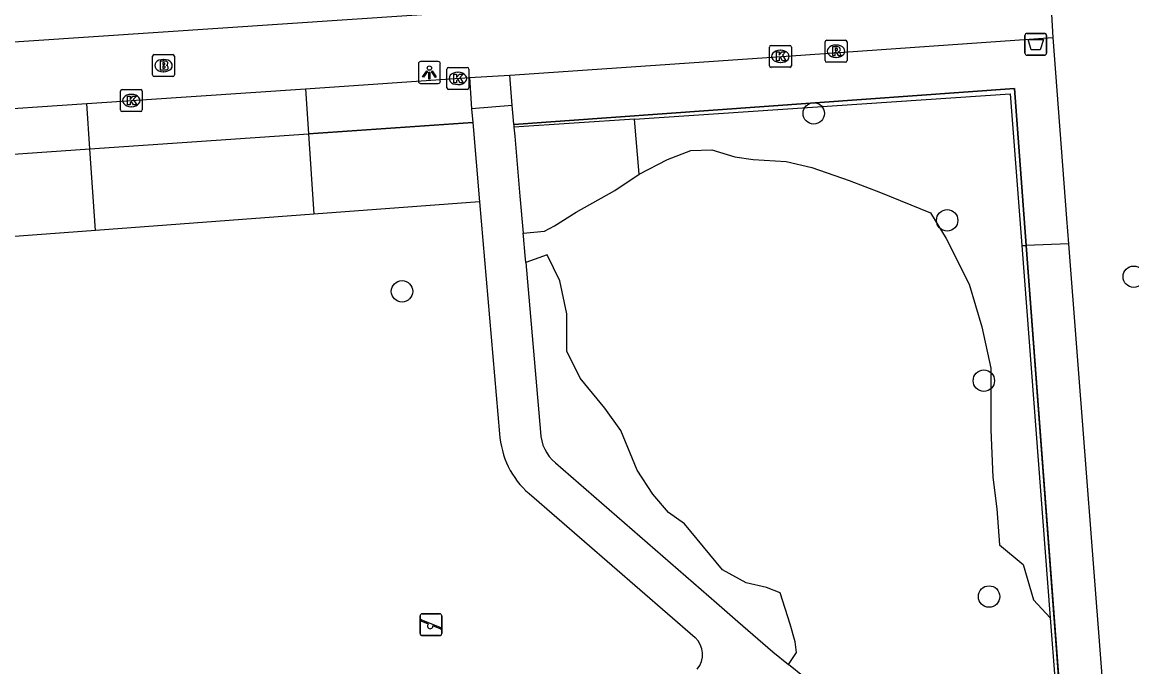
# Model space of a CAD drawing. Extents: x 159053 to 160041, y 380450 to 381422.
# Drawn here: x 159870.3 to 159921, y 381035.3 to 381064.8 of the extents above; entities that cross this region are included whole.
import ezdxf

# ---------------------------------------------------------------- set-up
doc = ezdxf.new("R2010")
doc.units = 0
for name, color, linetype in [('IMGEO_Afvalbak', 7, 'Continuous'), ('IMGEO_Boom', 7, 'Continuous'), ('IMGEO_Brandkraan', 7, 'Continuous'), ('IMGEO_Groenvoorziening', 7, 'Continuous'), ('IMGEO_Hek', 7, 'Continuous'), ('IMGEO_Kolk', 7, 'Continuous'), ('IMGEO_Lichtpunt', 7, 'Continuous'), ('IMGEO_Rioolput', 7, 'Continuous'), ('IMGEO_Speelvoorziening', 7, 'Continuous'), ('IMGEO_Voetpad_halfverhard', 7, 'Continuous'), ('IMGEO_Voetpad_open', 7, 'Continuous')]:
    doc.layers.add(name, color=color, linetype=linetype)

msp = doc.modelspace()

# ---------------------------------------------------------------- linework, layer by layer
at = {"layer": 'IMGEO_Afvalbak'}
for p, q in [((159916.1, 381063.348), (159916.1, 381064.148)), ((159916.1, 381064.148), (159916.1, 381063.348)), ((159916.2, 381064.248), (159916.99, 381064.248)), ((159916.99, 381064.248), (159916.2, 381064.248)), ((159917.09, 381064.148), (159917.09, 381063.348)), ((159917.09, 381063.348), (159917.09, 381064.148)), ((159916.99, 381063.248), (159916.2, 381063.248)), ((159916.2, 381063.248), (159916.99, 381063.248))]:
    msp.add_line(p, q, dxfattribs=at)
msp.add_lwpolyline([(159916.243, 381063.962), (159916.947, 381063.962), (159916.798, 381063.492), (159916.392, 381063.492), (159916.243, 381063.962)], dxfattribs=at)
for centre, start, end in [((159916.2, 381064.148), 90, 180), ((159916.2, 381064.148), 90, 180), ((159916.99, 381064.148), 0, 90), ((159916.99, 381064.148), 360, 90), ((159916.2, 381063.348), 180, 270), ((159916.2, 381063.348), 180, 270), ((159916.99, 381063.348), 270, 0), ((159916.99, 381063.348), 270, 0)]:
    msp.add_arc(centre, 0.1, start, end, dxfattribs=at)
at = {"layer": 'IMGEO_Boom'}
for centre in [(159906.46, 381060.595), (159912.55, 381055.712), (159921.068, 381053.138), (159887.662, 381052.471), (159914.224, 381048.393), (159914.465, 381038.54)]:
    msp.add_circle(centre, 0.489, dxfattribs=at)
at = {"layer": 'IMGEO_Brandkraan'}
for p, q in [((159876.346, 381063.276), (159877.198, 381063.276)), ((159876.271, 381062.35), (159876.271, 381063.202)), ((159876.759, 381063.056), (159876.784, 381063.056)), ((159877.272, 381063.202), (159877.272, 381062.35)), ((159877.198, 381062.276), (159876.346, 381062.276)), ((159876.782, 381062.496), (159876.757, 381062.496))]:
    msp.add_line(p, q, dxfattribs=at)
for points in [[(159876.346, 381063.276), (159877.198, 381063.276)], [(159876.271, 381062.35), (159876.271, 381063.202)], [(159876.619, 381062.976), (159876.619, 381062.576), (159876.832, 381062.576)], [(159876.85, 381062.976), (159876.619, 381062.976)], [(159876.798, 381062.895), (159876.744, 381062.895), (159876.744, 381062.819)], [(159876.744, 381062.819), (159876.797, 381062.819)], [(159876.806, 381062.743), (159876.744, 381062.743), (159876.744, 381062.662)], [(159877.272, 381063.202), (159877.272, 381062.35)], [(159877.198, 381062.276), (159876.346, 381062.276)], [(159876.744, 381062.662), (159876.806, 381062.662)]]:
    msp.add_lwpolyline(points, dxfattribs=at)
for centre, radius, start, end in [((159876.348, 381063.2), 0.0765, 91.552, 178.448), ((159876.348, 381063.2), 0.0765, 91.552, 178.448), ((159877.196, 381063.2), 0.0765, 1.552, 88.448), ((159877.196, 381063.2), 0.0765, 1.552, 88.448), ((159876.799, 381062.857), 0.0379, 267.8285, 90.9355), ((159876.807, 381062.702), 0.0404, 269.8759, 90.5077), ((159876.854, 381062.831), 0.145, 59.4692, 91.5367), ((159876.879, 381062.878), 0.0922, 285.5137, 58.1501), ((159876.884, 381062.686), 0.105, 301.3115, 78.989), ((159876.348, 381062.352), 0.0765, 181.552, 268.448), ((159876.348, 381062.352), 0.0765, 181.552, 268.448), ((159876.838, 381062.827), 0.251, 268.6676, 293.5347), ((159877.196, 381062.352), 0.0765, 271.552, 358.448), ((159877.196, 381062.352), 0.0765, 271.552, 358.448)]:
    msp.add_arc(centre, radius, start, end, dxfattribs=at)
for centre, major_axis, ratio, start_param, end_param in [((159876.758, 381062.776), (-0.387, 0.002), 0.722429, 4.712389, 7.853982), ((159876.783, 381062.776), (-0.39, 0.002), 0.717154, 1.570796, 4.712389)]:
    msp.add_ellipse(centre, major_axis=major_axis, ratio=ratio, start_param=start_param, end_param=end_param, dxfattribs=at)
at = {"layer": 'IMGEO_Groenvoorziening'}
for points in [[(159892.687, 381060.951), (159892.579, 381062.343)], [(159890.746, 381062.225), (159890.839, 381060.801)], [(159916.161, 381054.565), (159915.622, 381061.731), (159892.762, 381060.086)], [(159883.251, 381061.717), (159883.391, 381059.664)], [(159898.278, 381060.338), (159915.431, 381061.482), (159915.959, 381054.558)], [(159873.414, 381058.973), (159873.274, 381061.042)], [(159898.278, 381060.338), (159892.772, 381059.971)], [(159898.491, 381057.813), (159898.278, 381060.338)], [(159890.892, 381060.183), (159883.391, 381059.664)], [(159873.414, 381058.973), (159883.391, 381059.664)], [(159883.391, 381059.664), (159883.639, 381055.989)], [(159856.789, 381057.823), (159873.414, 381058.973)], [(159873.667, 381055.247), (159873.414, 381058.973)], [(159898.491, 381057.813), (159899.789, 381058.494), (159900.841, 381058.896), (159901.799, 381058.927), (159902.851, 381058.617), (159903.686, 381058.494), (159905.201, 381058.401), (159906.376, 381058.123), (159908.077, 381057.535), (159909.499, 381056.978), (159911.788, 381056.051), (159912.499, 381054.876), (159913.55, 381052.804), (159914.138, 381050.856), (159914.54, 381048.969), (159914.54, 381046.155), (159914.633, 381043.991), (159914.818, 381042.537), (159914.942, 381040.898), (159916.024, 381040.001), (159916.488, 381038.393), (159917.255, 381037.564)], [(159893.191, 381055.128), (159894.161, 381055.216), (159894.625, 381055.463), (159895.615, 381056.082), (159897.377, 381057.071), (159898.491, 381057.813)], [(159891.204, 381056.552), (159883.639, 381055.989)], [(159883.639, 381055.989), (159873.667, 381055.247)], [(159873.667, 381055.247), (159857.047, 381054.01)], [(159905.301, 381035.436), (159905.665, 381035.981), (159905.603, 381036.476), (159905.387, 381037.28), (159904.923, 381038.703), (159904.304, 381038.95), (159903.377, 381039.166), (159902.294, 381039.754), (159901.428, 381040.805), (159900.562, 381041.857), (159899.82, 381042.382), (159899.109, 381043.217), (159898.398, 381044.3), (159897.656, 381046.124), (159896.913, 381047.145), (159895.8, 381048.505), (159895.182, 381049.742), (159895.182, 381051.443), (159894.873, 381052.958), (159894.285, 381054.133), (159893.308, 381053.787)], [(159915.959, 381054.558), (159916.161, 381054.565)], [(159915.959, 381054.558), (159917.255, 381037.564)], [(159918.09, 381054.632), (159916.161, 381054.565)], [(159917.959, 381030.647), (159916.161, 381054.565)], [(159917.255, 381037.564), (159917.481, 381034.607)]]:
    msp.add_lwpolyline(points, dxfattribs=at)
at = {"layer": 'IMGEO_Hek'}
for points in [[(159892.762, 381060.086), (159915.622, 381061.731), (159916.161, 381054.565)], [(159883.391, 381059.664), (159890.892, 381060.183)], [(159873.414, 381058.973), (159883.391, 381059.664)], [(159856.789, 381057.823), (159873.414, 381058.973)], [(159916.161, 381054.565), (159918.013, 381029.932)]]:
    msp.add_lwpolyline(points, dxfattribs=at)
at = {"layer": 'IMGEO_Kolk'}
for p, q in [((159904.435, 381062.771), (159904.435, 381063.623)), ((159904.51, 381063.697), (159905.362, 381063.697)), ((159904.923, 381063.477), (159904.948, 381063.477)), ((159905.436, 381063.623), (159905.436, 381062.771)), ((159904.946, 381062.917), (159904.921, 381062.917)), ((159889.711, 381061.765), (159889.711, 381062.617)), ((159889.786, 381062.691), (159890.638, 381062.691)), ((159890.199, 381062.471), (159890.224, 381062.471)), ((159890.712, 381062.617), (159890.712, 381061.765)), ((159905.362, 381062.697), (159904.51, 381062.697)), ((159890.222, 381061.911), (159890.197, 381061.911)), ((159874.802, 381060.754), (159874.802, 381061.606)), ((159874.877, 381061.68), (159875.729, 381061.68)), ((159875.29, 381061.46), (159875.315, 381061.46)), ((159875.803, 381061.606), (159875.803, 381060.754)), ((159890.638, 381061.691), (159889.786, 381061.691)), ((159875.313, 381060.9), (159875.288, 381060.9)), ((159875.729, 381060.68), (159874.877, 381060.68))]:
    msp.add_line(p, q, dxfattribs=at)
for points in [[(159904.435, 381062.771), (159904.435, 381063.623)], [(159904.51, 381063.697), (159905.362, 381063.697)], [(159904.756, 381063.397), (159904.879, 381063.397), (159904.879, 381063.246), (159905.009, 381063.397), (159905.173, 381063.397), (159905.027, 381063.246), (159905.18, 381062.997), (159905.028, 381062.997), (159904.943, 381063.161), (159904.879, 381063.094), (159904.879, 381062.997), (159904.756, 381062.997), (159904.756, 381063.397)], [(159905.436, 381063.623), (159905.436, 381062.771)], [(159889.711, 381061.765), (159889.711, 381062.617)], [(159889.786, 381062.691), (159890.638, 381062.691)], [(159890.032, 381062.391), (159890.155, 381062.391), (159890.155, 381062.24), (159890.285, 381062.391), (159890.449, 381062.391), (159890.303, 381062.24), (159890.456, 381061.991), (159890.304, 381061.991), (159890.219, 381062.155), (159890.155, 381062.088), (159890.155, 381061.991), (159890.032, 381061.991), (159890.032, 381062.391)], [(159890.712, 381062.617), (159890.712, 381061.765)], [(159905.362, 381062.697), (159904.51, 381062.697)], [(159874.802, 381060.754), (159874.802, 381061.606)], [(159874.877, 381061.68), (159875.729, 381061.68)], [(159875.123, 381061.38), (159875.246, 381061.38), (159875.246, 381061.229), (159875.376, 381061.38), (159875.54, 381061.38), (159875.394, 381061.229), (159875.547, 381060.98), (159875.395, 381060.98), (159875.31, 381061.144), (159875.246, 381061.077), (159875.246, 381060.98), (159875.123, 381060.98), (159875.123, 381061.38)], [(159875.803, 381061.606), (159875.803, 381060.754)], [(159890.638, 381061.691), (159889.786, 381061.691)], [(159875.729, 381060.68), (159874.877, 381060.68)]]:
    msp.add_lwpolyline(points, dxfattribs=at)
for centre, start, end in [((159904.512, 381063.621), 91.552, 178.448), ((159904.512, 381063.621), 91.552, 178.448), ((159905.36, 381063.621), 1.552, 88.448), ((159905.36, 381063.621), 1.552, 88.448), ((159904.512, 381062.773), 181.552, 268.448), ((159904.512, 381062.773), 181.552, 268.448), ((159905.36, 381062.773), 271.552, 358.448), ((159905.36, 381062.773), 271.552, 358.448), ((159889.788, 381062.615), 91.552, 178.448), ((159889.788, 381062.615), 91.552, 178.448), ((159890.636, 381062.615), 1.552, 88.448), ((159890.636, 381062.615), 1.552, 88.448), ((159889.788, 381061.767), 181.552, 268.448), ((159889.788, 381061.767), 181.552, 268.448), ((159890.636, 381061.767), 271.552, 358.448), ((159890.636, 381061.767), 271.552, 358.448), ((159874.879, 381061.604), 91.552, 178.448), ((159874.879, 381061.604), 91.552, 178.448), ((159875.727, 381061.604), 1.552, 88.448), ((159875.727, 381061.604), 1.552, 88.448), ((159874.879, 381060.756), 181.552, 268.448), ((159874.879, 381060.756), 181.552, 268.448), ((159875.727, 381060.756), 271.552, 358.448), ((159875.727, 381060.756), 271.552, 358.448)]:
    msp.add_arc(centre, 0.0765, start, end, dxfattribs=at)
for centre, major_axis, ratio, start_param, end_param in [((159904.922, 381063.197), (-0.387, 0.002), 0.722429, 4.712389, 7.853982), ((159904.947, 381063.197), (-0.39, 0.002), 0.717154, 1.570796, 4.712389), ((159890.198, 381062.191), (-0.387, 0.002), 0.722429, 4.712389, 7.853982), ((159890.223, 381062.191), (-0.39, 0.002), 0.717154, 1.570796, 4.712389), ((159875.289, 381061.18), (-0.387, 0.002), 0.722429, 4.712389, 7.853982), ((159875.314, 381061.18), (-0.39, 0.002), 0.717154, 1.570796, 4.712389)]:
    msp.add_ellipse(centre, major_axis=major_axis, ratio=ratio, start_param=start_param, end_param=end_param, dxfattribs=at)
at = {"layer": 'IMGEO_Lichtpunt'}
for p, q in [((159888.414, 381062.867), (159888.414, 381062.06)), ((159888.414, 381062.867), (159888.414, 381062.06)), ((159889.316, 381062.962), (159888.508, 381062.962)), ((159889.316, 381062.962), (159888.508, 381062.962)), ((159889.41, 381062.06), (159889.41, 381062.867)), ((159889.41, 381062.06), (159889.41, 381062.867)), ((159888.508, 381061.966), (159889.316, 381061.966)), ((159888.508, 381061.966), (159889.316, 381061.966))]:
    msp.add_line(p, q, dxfattribs=at)
for points in [[(159888.788, 381062.531), (159888.827, 381062.503), (159888.639, 381062.241), (159888.601, 381062.268), (159888.788, 381062.531)], [(159888.89, 381062.483), (159888.937, 381062.483), (159888.937, 381062.161), (159888.89, 381062.161), (159888.89, 381062.483)], [(159889, 381062.503), (159889.038, 381062.53), (159889.225, 381062.268), (159889.186, 381062.24), (159889, 381062.503)]]:
    msp.add_lwpolyline(points, dxfattribs=at)
msp.add_circle((159888.913, 381062.665), 0.0994, dxfattribs=at)
for centre, start, end in [((159888.508, 381062.867), 90, 180), ((159888.508, 381062.867), 90, 180), ((159889.316, 381062.867), 0, 90), ((159889.316, 381062.867), 0, 90), ((159888.508, 381062.06), 180, 270), ((159888.508, 381062.06), 180, 270), ((159889.316, 381062.06), 270, 0), ((159889.316, 381062.06), 270, 360)]:
    msp.add_arc(centre, 0.0946, start, end, dxfattribs=at)
at = {"layer": 'IMGEO_Rioolput'}
for p, q in [((159906.977, 381063.006), (159906.977, 381063.858)), ((159907.052, 381063.932), (159907.904, 381063.932)), ((159907.978, 381063.858), (159907.978, 381063.006)), ((159907.465, 381063.712), (159907.49, 381063.712)), ((159907.904, 381062.932), (159907.052, 381062.932)), ((159907.488, 381063.152), (159907.463, 381063.152))]:
    msp.add_line(p, q, dxfattribs=at)
for points in [[(159906.977, 381063.006), (159906.977, 381063.858)], [(159907.052, 381063.932), (159907.904, 381063.932)], [(159907.978, 381063.858), (159907.978, 381063.006)], [(159907.566, 381063.63), (159907.314, 381063.632), (159907.314, 381063.232)], [(159907.314, 381063.232), (159907.438, 381063.232), (159907.438, 381063.394), (159907.449, 381063.394)], [(159907.492, 381063.551), (159907.438, 381063.551), (159907.438, 381063.47)], [(159907.438, 381063.47), (159907.49, 381063.47)], [(159907.496, 381063.365), (159907.567, 381063.232), (159907.707, 381063.232), (159907.642, 381063.358)], [(159907.904, 381062.932), (159907.052, 381062.932)]]:
    msp.add_lwpolyline(points, dxfattribs=at)
for centre, radius, start, end in [((159907.054, 381063.856), 0.0765, 91.552, 178.448), ((159907.054, 381063.856), 0.0765, 91.552, 178.448), ((159907.902, 381063.856), 0.0765, 1.552, 88.448), ((159907.902, 381063.856), 0.0765, 1.552, 88.448), ((159907.448, 381063.341), 0.0533, 26.0293, 88.6989), ((159907.474, 381063.659), 0.19, 274.7715, 282.9687), ((159907.498, 381063.455), 0.0964, 77.0061, 93.1865), ((159907.512, 381063.512), 0.0378, 276.6634, 79.6772), ((159907.565, 381063.52), 0.109, 350.3612, 89.416), ((159907.563, 381063.52), 0.112, 277.5842, 350.9817), ((159907.547, 381063.305), 0.108, 29.5134, 73.7905), ((159907.054, 381063.008), 0.0765, 181.552, 268.448), ((159907.054, 381063.008), 0.0765, 181.552, 268.448), ((159907.902, 381063.008), 0.0765, 271.552, 358.448), ((159907.902, 381063.008), 0.0765, 271.552, 358.448)]:
    msp.add_arc(centre, radius, start, end, dxfattribs=at)
for centre, major_axis, ratio, start_param, end_param in [((159907.464, 381063.432), (-0.387, 0.002), 0.722429, 4.712389, 7.853982), ((159907.489, 381063.432), (-0.39, 0.002), 0.717154, 1.570796, 4.712389)]:
    msp.add_ellipse(centre, major_axis=major_axis, ratio=ratio, start_param=start_param, end_param=end_param, dxfattribs=at)
at = {"layer": 'IMGEO_Speelvoorziening'}
for p, q in [((159888.486, 381036.853), (159888.486, 381037.653)), ((159888.486, 381037.653), (159888.486, 381036.853)), ((159888.869, 381037.281), (159888.53, 381037.418)), ((159888.555, 381037.478), (159889.431, 381037.125)), ((159888.586, 381037.753), (159889.376, 381037.753)), ((159889.376, 381037.753), (159888.586, 381037.753)), ((159889.476, 381037.653), (159889.476, 381036.853)), ((159889.476, 381036.853), (159889.476, 381037.653)), ((159889.407, 381037.065), (159889.067, 381037.202)), ((159889.376, 381036.753), (159888.586, 381036.753)), ((159888.586, 381036.753), (159889.376, 381036.753))]:
    msp.add_line(p, q, dxfattribs=at)
for centre, radius, start, end in [((159888.586, 381037.653), 0.1, 90, 180), ((159888.586, 381037.653), 0.1, 90, 180), ((159888.543, 381037.448), 0.0327, 68.078, 248.078), ((159889.376, 381037.653), 0.1, 0, 90), ((159889.376, 381037.653), 0.1, 360, 90), ((159888.948, 381037.191), 0.12, 130.9928, 5.1632), ((159889.419, 381037.095), 0.0327, 248.078, 68.078), ((159888.586, 381036.853), 0.1, 180, 270), ((159888.586, 381036.853), 0.1, 180, 270), ((159889.376, 381036.853), 0.1, 270, 0), ((159889.376, 381036.853), 0.1, 270, 0)]:
    msp.add_arc(centre, radius, start, end, dxfattribs=at)
at = {"layer": 'IMGEO_Voetpad_halfverhard'}
for points in [[(159892.687, 381060.951), (159890.839, 381060.801)], [(159890.839, 381060.801), (159890.892, 381060.183)], [(159892.762, 381060.086), (159892.745, 381060.283), (159892.687, 381060.951)], [(159890.892, 381060.183), (159891.204, 381056.552)], [(159892.762, 381060.086), (159892.772, 381059.971)], [(159892.772, 381059.971), (159892.808, 381059.56), (159893.045, 381056.815), (159893.191, 381055.128)], [(159891.204, 381056.552), (159892.117, 381045.973)], [(159893.308, 381053.787), (159893.28, 381054.106), (159893.204, 381054.982), (159893.191, 381055.128)], [(159893.308, 381053.787), (159893.979, 381046.039)], [(159894.664, 381044.647), (159902.021, 381038.245), (159902.991, 381037.4), (159904.584, 381036.019), (159905.301, 381035.436)], [(159893.46, 381043.237), (159901.039, 381036.664)], [(159906.347, 381033.888), (159906.69, 381034.308), (159906.022, 381034.851), (159905.301, 381035.436)]]:
    msp.add_lwpolyline(points, dxfattribs=at)
for centre, radius, start, end in [((159895.902, 381046.121), 1.925, 182.4343, 229.9691), ((159896.074, 381046.218), 3.965, 183.5409, 228.7485), ((159900.336, 381035.892), 1.044, 320.4037, 47.7109)]:
    msp.add_arc(centre, radius, start, end, dxfattribs=at)
at = {"layer": 'IMGEO_Voetpad_open'}
for points in [[(159917.202, 381067.017), (159917.378, 381064.053)], [(159891.054, 381065.267), (159867.658, 381063.689)], [(159892.579, 381062.343), (159905.426, 381063.229), (159917.378, 381064.053)], [(159917.378, 381064.053), (159918, 381055.799), (159918.09, 381054.632)], [(159890.746, 381062.225), (159892.579, 381062.343)], [(159883.251, 381061.717), (159890.746, 381062.225)], [(159873.274, 381061.042), (159883.251, 381061.717)], [(159867.861, 381060.675), (159873.274, 381061.042)], [(159918.09, 381054.632), (159919.93, 381030.775)]]:
    msp.add_lwpolyline(points, dxfattribs=at)

doc.saveas('drawing.dxf')
